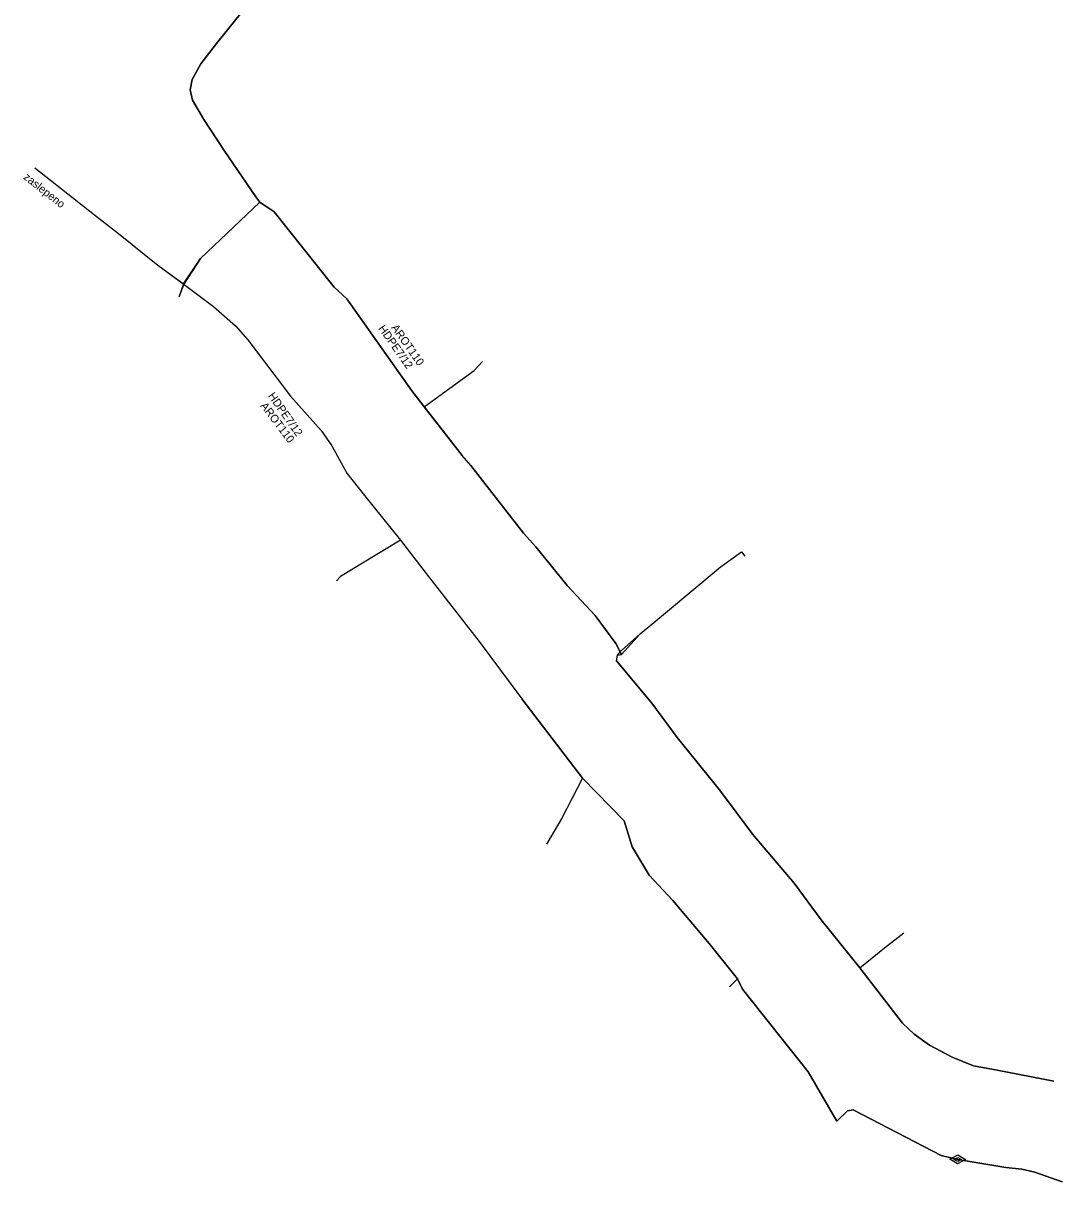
# Model space of a CAD drawing. Extents: x -651943 to -618711, y -1138561 to -1100552.
# Drawn here: x -644674.4 to -644577.5, y -1119678.9 to -1119570.3 of the extents above; entities that cross this region are included whole.
import ezdxf

# ---------------------------------------------------------------- set-up
doc = ezdxf.new("R2010")
doc.units = 0
for name, color, linetype in [('KT optika', 7, 'Continuous'), ('KT trasa', 7, 'Continuous'), ('KT zařízení', 7, 'Continuous')]:
    doc.layers.add(name, color=color, linetype=linetype)

# ---------------------------------------------------------------- blocks, each defined once
blk = doc.blocks.new('TVSPO_1')
at = {"layer": 'KT zařízení'}
for p, q in [((-0.074, 0.002), (0, 0.044)), ((-0.001, -0.041), (-0.074, 0.002)), ((-0.035, 0), (0, 0.02)), ((0.073, 0.001), (-0.001, -0.041)), ((0, 0.044), (0.073, 0.001)), ((0, 0.02), (0.035, 0)), ((0.035, 0), (0, -0.02)), ((0, -0.02), (-0.035, 0))]:
    blk.add_line(p, q, dxfattribs=at)

msp = doc.modelspace()

# ---------------------------------------------------------------- linework, layer by layer
at = {"layer": 'KT optika'}
for p, q in [((-644653.9, -1119569.26), (-644656.24, -1119572.17)), ((-644656.24, -1119572.17), (-644657.71, -1119574.08)), ((-644657.71, -1119574.08), (-644658.52, -1119575.54)), ((-644658.52, -1119575.54), (-644658.71, -1119576.5)), ((-644658.71, -1119576.5), (-644658.47, -1119577.49)), ((-644658.47, -1119577.49), (-644657.42, -1119579.3)), ((-644657.42, -1119579.3), (-644655.52, -1119582.19)), ((-644655.52, -1119582.19), (-644652.54, -1119586.52)), ((-644673.26, -1119583.83), (-644667.68, -1119588.22)), ((-644652.54, -1119586.52), (-644652.18, -1119587.02)), ((-644652.18, -1119587.02), (-644657.73, -1119592.33)), ((-644652.18, -1119587.02), (-644650.84, -1119587.93)), ((-644667.68, -1119588.22), (-644665.41, -1119589.98)), ((-644650.84, -1119587.93), (-644645.21, -1119595)), ((-644665.41, -1119589.98), (-644661.73, -1119592.93)), ((-644661.73, -1119592.93), (-644659.28, -1119594.75)), ((-644657.73, -1119592.33), (-644659.31, -1119594.72)), ((-644659.31, -1119594.72), (-644659.78, -1119595.93)), ((-644659.28, -1119594.75), (-644656.52, -1119596.82)), ((-644645.21, -1119595), (-644644.02, -1119596.08)), ((-644644.02, -1119596.08), (-644637.94, -1119604.71)), ((-644656.52, -1119596.82), (-644654.44, -1119598.61)), ((-644654.44, -1119598.61), (-644653.3, -1119599.95)), ((-644653.3, -1119599.95), (-644649.3, -1119605.22)), ((-644632.07, -1119602.81), (-644631.3, -1119601.96)), ((-644636.76, -1119606.23), (-644632.07, -1119602.81)), ((-644649.3, -1119605.22), (-644646.43, -1119608.42)), ((-644637.94, -1119604.71), (-644633.21, -1119610.79)), ((-644646.43, -1119608.42), (-644645.42, -1119609.87)), ((-644645.42, -1119609.87), (-644644.03, -1119612.44)), ((-644632.41, -1119611.71), (-644633.21, -1119610.79)), ((-644632.41, -1119611.71), (-644627.46, -1119618.05)), ((-644644.03, -1119612.44), (-644642.37, -1119614.52)), ((-644642.37, -1119614.52), (-644638.98, -1119618.71)), ((-644627.46, -1119618.05), (-644626.3, -1119619.35)), ((-644638.98, -1119618.71), (-644644.6, -1119622.11)), ((-644638.98, -1119618.71), (-644636.57, -1119621.83)), ((-644626.3, -1119619.35), (-644623.36, -1119622.96)), ((-644609.01, -1119621.23), (-644607.03, -1119619.82)), ((-644607.03, -1119619.82), (-644606.7, -1119620.2)), ((-644614.14, -1119625.52), (-644609.01, -1119621.23)), ((-644644.6, -1119622.11), (-644645, -1119622.53)), ((-644636.57, -1119621.83), (-644631.62, -1119628.21)), ((-644623.36, -1119622.96), (-644620.73, -1119625.76)), ((-644620.73, -1119625.76), (-644618.81, -1119628.4)), ((-644616.51, -1119627.48), (-644614.14, -1119625.52)), ((-644618.27, -1119629.06), (-644616.51, -1119627.48)), ((-644631.62, -1119628.21), (-644627.61, -1119633.57)), ((-644618.81, -1119628.4), (-644618.26, -1119629.42)), ((-644618.66, -1119629.48), (-644618.27, -1119629.06)), ((-644618.75, -1119630.03), (-644618.66, -1119629.48)), ((-644615.43, -1119634), (-644618.75, -1119630.03)), ((-644627.61, -1119633.57), (-644621.93, -1119641.01)), ((-644613.04, -1119637.2), (-644615.43, -1119634)), ((-644609.09, -1119642.12), (-644613.04, -1119637.2)), ((-644621.93, -1119641.01), (-644623.85, -1119644.77)), ((-644621.93, -1119641.01), (-644618.01, -1119645.01)), ((-644605.97, -1119646.31), (-644609.09, -1119642.12)), ((-644623.85, -1119644.77), (-644625.3, -1119647.21)), ((-644618.01, -1119645.01), (-644617.27, -1119647.45)), ((-644602.09, -1119650.86), (-644605.97, -1119646.31)), ((-644617.27, -1119647.45), (-644615.69, -1119650.12)), ((-644615.69, -1119650.12), (-644613.46, -1119652.49)), ((-644599.55, -1119654.29), (-644602.09, -1119650.86)), ((-644613.46, -1119652.49), (-644610.07, -1119656.52)), ((-644595.92, -1119658.79), (-644599.55, -1119654.29)), ((-644593.61, -1119656.91), (-644591.82, -1119655.51)), ((-644595.92, -1119658.79), (-644593.61, -1119656.91)), ((-644591.93, -1119663.97), (-644595.92, -1119658.79)), ((-644607.4, -1119659.81), (-644608.15, -1119660.58)), ((-644606.92, -1119660.79), (-644600.79, -1119668.55)), ((-644590.83, -1119665), (-644591.93, -1119663.97)), ((-644589.4, -1119666.03), (-644590.83, -1119665)), ((-644587.29, -1119667.17), (-644589.4, -1119666.03)), ((-644585.28, -1119667.99), (-644587.29, -1119667.17)), ((-644583.06, -1119668.37), (-644585.28, -1119667.99)), ((-644600.79, -1119668.55), (-644598.09, -1119673.16)), ((-644577.76, -1119669.42), (-644583.06, -1119668.37)), ((-644598.09, -1119673.16), (-644597.1, -1119672.21)), ((-644597.1, -1119672.21), (-644596.56, -1119672.1)), ((-644596.56, -1119672.1), (-644588.31, -1119676.38)), ((-644588.31, -1119676.38), (-644586.76, -1119676.76)), ((-644586.76, -1119676.76), (-644582.25, -1119677.5)), ((-644582.25, -1119677.5), (-644580.74, -1119677.65)), ((-644580.74, -1119677.65), (-644579.54, -1119677.94)), ((-644579.54, -1119677.94), (-644576.96, -1119678.85))]:
    msp.add_line(p, q, dxfattribs=at)
msp.add_lwpolyline([(-644610.07, -1119656.52), (-644607.4, -1119659.81), (-644606.92, -1119660.79)], dxfattribs=at)
at = {"layer": 'KT trasa'}
for p, q in [((-644653.9, -1119569.26), (-644656.24, -1119572.17)), ((-644656.24, -1119572.17), (-644657.71, -1119574.08)), ((-644657.71, -1119574.08), (-644658.52, -1119575.54)), ((-644658.52, -1119575.54), (-644658.71, -1119576.5)), ((-644658.71, -1119576.5), (-644658.47, -1119577.49)), ((-644658.47, -1119577.49), (-644657.42, -1119579.3)), ((-644657.42, -1119579.3), (-644655.52, -1119582.19)), ((-644655.52, -1119582.19), (-644652.54, -1119586.52)), ((-644673.26, -1119583.83), (-644667.68, -1119588.22)), ((-644652.54, -1119586.52), (-644652.18, -1119587.02)), ((-644652.18, -1119587.02), (-644657.73, -1119592.33)), ((-644652.18, -1119587.02), (-644650.84, -1119587.93)), ((-644667.68, -1119588.22), (-644665.41, -1119589.98)), ((-644650.84, -1119587.93), (-644645.21, -1119595)), ((-644665.41, -1119589.98), (-644661.73, -1119592.93)), ((-644661.73, -1119592.93), (-644659.28, -1119594.75)), ((-644657.73, -1119592.33), (-644659.31, -1119594.72)), ((-644659.31, -1119594.72), (-644659.78, -1119595.93)), ((-644659.28, -1119594.75), (-644656.52, -1119596.82)), ((-644645.21, -1119595), (-644644.02, -1119596.08)), ((-644644.02, -1119596.08), (-644637.94, -1119604.71)), ((-644656.52, -1119596.82), (-644654.44, -1119598.61)), ((-644654.44, -1119598.61), (-644653.3, -1119599.95)), ((-644653.3, -1119599.95), (-644649.3, -1119605.22)), ((-644632.07, -1119602.81), (-644631.3, -1119601.96)), ((-644636.76, -1119606.23), (-644632.07, -1119602.81)), ((-644649.3, -1119605.22), (-644646.43, -1119608.42)), ((-644637.94, -1119604.71), (-644633.21, -1119610.79)), ((-644646.43, -1119608.42), (-644645.42, -1119609.87)), ((-644645.42, -1119609.87), (-644644.03, -1119612.44)), ((-644632.41, -1119611.71), (-644633.21, -1119610.79)), ((-644632.41, -1119611.71), (-644627.46, -1119618.05)), ((-644644.03, -1119612.44), (-644642.37, -1119614.52)), ((-644642.37, -1119614.52), (-644638.98, -1119618.71)), ((-644627.46, -1119618.05), (-644626.3, -1119619.35)), ((-644638.98, -1119618.71), (-644644.6, -1119622.11)), ((-644638.98, -1119618.71), (-644636.57, -1119621.83)), ((-644626.3, -1119619.35), (-644623.36, -1119622.96)), ((-644609.01, -1119621.23), (-644607.03, -1119619.82)), ((-644607.03, -1119619.82), (-644606.7, -1119620.2)), ((-644614.14, -1119625.52), (-644609.01, -1119621.23)), ((-644644.6, -1119622.11), (-644645, -1119622.53)), ((-644636.57, -1119621.83), (-644631.62, -1119628.21)), ((-644623.36, -1119622.96), (-644620.73, -1119625.76)), ((-644620.73, -1119625.76), (-644618.81, -1119628.4)), ((-644616.51, -1119627.48), (-644614.14, -1119625.52)), ((-644618.27, -1119629.06), (-644616.51, -1119627.48)), ((-644631.62, -1119628.21), (-644627.61, -1119633.57)), ((-644618.81, -1119628.4), (-644618.26, -1119629.42)), ((-644618.66, -1119629.48), (-644618.27, -1119629.06)), ((-644618.75, -1119630.03), (-644618.66, -1119629.48)), ((-644615.43, -1119634), (-644618.75, -1119630.03)), ((-644627.61, -1119633.57), (-644621.93, -1119641.01)), ((-644613.04, -1119637.2), (-644615.43, -1119634)), ((-644609.09, -1119642.12), (-644613.04, -1119637.2)), ((-644621.93, -1119641.01), (-644623.85, -1119644.77)), ((-644621.93, -1119641.01), (-644618.01, -1119645.01)), ((-644605.97, -1119646.31), (-644609.09, -1119642.12)), ((-644623.85, -1119644.77), (-644625.3, -1119647.21)), ((-644618.01, -1119645.01), (-644617.27, -1119647.45)), ((-644602.09, -1119650.86), (-644605.97, -1119646.31)), ((-644617.27, -1119647.45), (-644615.69, -1119650.12)), ((-644615.69, -1119650.12), (-644613.46, -1119652.49)), ((-644599.55, -1119654.29), (-644602.09, -1119650.86)), ((-644613.46, -1119652.49), (-644610.07, -1119656.52)), ((-644595.92, -1119658.79), (-644599.55, -1119654.29)), ((-644593.61, -1119656.91), (-644591.82, -1119655.51)), ((-644595.92, -1119658.79), (-644593.61, -1119656.91)), ((-644591.93, -1119663.97), (-644595.92, -1119658.79)), ((-644607.4, -1119659.81), (-644608.15, -1119660.58)), ((-644606.92, -1119660.79), (-644600.79, -1119668.55)), ((-644590.83, -1119665), (-644591.93, -1119663.97)), ((-644589.4, -1119666.03), (-644590.83, -1119665)), ((-644587.29, -1119667.17), (-644589.4, -1119666.03)), ((-644585.28, -1119667.99), (-644587.29, -1119667.17)), ((-644583.06, -1119668.37), (-644585.28, -1119667.99)), ((-644600.79, -1119668.55), (-644598.09, -1119673.16)), ((-644577.76, -1119669.42), (-644583.06, -1119668.37)), ((-644598.09, -1119673.16), (-644597.1, -1119672.21)), ((-644597.1, -1119672.21), (-644596.56, -1119672.1)), ((-644596.56, -1119672.1), (-644588.31, -1119676.38)), ((-644588.31, -1119676.38), (-644586.76, -1119676.76)), ((-644586.76, -1119676.76), (-644582.25, -1119677.5)), ((-644582.25, -1119677.5), (-644580.74, -1119677.65)), ((-644580.74, -1119677.65), (-644579.54, -1119677.94)), ((-644579.54, -1119677.94), (-644576.96, -1119678.85))]:
    msp.add_line(p, q, dxfattribs=at)
msp.add_lwpolyline([(-644610.07, -1119656.52), (-644607.4, -1119659.81), (-644606.92, -1119660.79)], dxfattribs=at)
at = {"layer": 'KT zařízení'}
for p, q in [((-644656.24, -1119572.17), (-644653.9, -1119569.26)), ((-644657.71, -1119574.08), (-644656.24, -1119572.17)), ((-644658.52, -1119575.54), (-644657.71, -1119574.08)), ((-644658.71, -1119576.5), (-644658.52, -1119575.54)), ((-644658.47, -1119577.49), (-644658.71, -1119576.5)), ((-644657.42, -1119579.3), (-644658.47, -1119577.49)), ((-644655.52, -1119582.19), (-644657.42, -1119579.3)), ((-644652.54, -1119586.52), (-644655.52, -1119582.19)), ((-644673.27, -1119583.83), (-644667.68, -1119588.22)), ((-644652.18, -1119587.02), (-644652.54, -1119586.52)), ((-644652.18, -1119587.02), (-644657.73, -1119592.33)), ((-644650.84, -1119587.93), (-644652.18, -1119587.02)), ((-644667.68, -1119588.22), (-644665.41, -1119589.98)), ((-644645.21, -1119595), (-644650.84, -1119587.93)), ((-644665.41, -1119589.98), (-644661.73, -1119592.93)), ((-644661.73, -1119592.93), (-644659.34, -1119594.69)), ((-644659.34, -1119594.69), (-644657.73, -1119592.33)), ((-644659.34, -1119594.69), (-644659.78, -1119595.93)), ((-644659.34, -1119594.69), (-644659.28, -1119594.75)), ((-644659.28, -1119594.75), (-644656.52, -1119596.82)), ((-644644.02, -1119596.08), (-644645.21, -1119595)), ((-644637.94, -1119604.71), (-644644.02, -1119596.08)), ((-644656.52, -1119596.82), (-644654.44, -1119598.61)), ((-644654.44, -1119598.61), (-644653.3, -1119599.95)), ((-644653.3, -1119599.95), (-644649.3, -1119605.22)), ((-644632.07, -1119602.81), (-644631.3, -1119601.96)), ((-644636.76, -1119606.23), (-644632.07, -1119602.81)), ((-644649.3, -1119605.22), (-644646.43, -1119608.42)), ((-644636.76, -1119606.23), (-644637.94, -1119604.71)), ((-644633.21, -1119610.79), (-644636.76, -1119606.23)), ((-644646.43, -1119608.42), (-644645.42, -1119609.87)), ((-644645.42, -1119609.87), (-644644.03, -1119612.44)), ((-644632.41, -1119611.71), (-644633.21, -1119610.79)), ((-644627.46, -1119618.05), (-644632.41, -1119611.71)), ((-644644.03, -1119612.44), (-644642.37, -1119614.52)), ((-644642.37, -1119614.52), (-644638.98, -1119618.71)), ((-644626.3, -1119619.35), (-644627.46, -1119618.05)), ((-644638.98, -1119618.71), (-644644.6, -1119622.11)), ((-644638.98, -1119618.71), (-644636.57, -1119621.83)), ((-644623.36, -1119622.96), (-644626.3, -1119619.35)), ((-644609.01, -1119621.23), (-644607.03, -1119619.82)), ((-644607.03, -1119619.82), (-644606.7, -1119620.2)), ((-644614.14, -1119625.52), (-644609.01, -1119621.23)), ((-644644.6, -1119622.11), (-644645, -1119622.53)), ((-644636.57, -1119621.83), (-644631.62, -1119628.21)), ((-644620.73, -1119625.76), (-644623.36, -1119622.96)), ((-644618.81, -1119628.4), (-644620.73, -1119625.76)), ((-644616.51, -1119627.48), (-644614.14, -1119625.52)), ((-644618.26, -1119629.42), (-644616.51, -1119627.48)), ((-644631.62, -1119628.21), (-644627.61, -1119633.57)), ((-644618.26, -1119629.42), (-644618.81, -1119628.4)), ((-644618.75, -1119630.03), (-644618.66, -1119629.48)), ((-644618.75, -1119630.03), (-644615.43, -1119634)), ((-644618.66, -1119629.48), (-644618.26, -1119629.42)), ((-644621.93, -1119641.01), (-644627.61, -1119633.57)), ((-644615.43, -1119634), (-644613.04, -1119637.2)), ((-644613.04, -1119637.2), (-644609.09, -1119642.12)), ((-644621.93, -1119641.01), (-644623.85, -1119644.77)), ((-644618.01, -1119645.01), (-644621.93, -1119641.01)), ((-644609.09, -1119642.12), (-644605.97, -1119646.31)), ((-644623.85, -1119644.77), (-644625.3, -1119647.21)), ((-644617.27, -1119647.45), (-644618.01, -1119645.01)), ((-644605.97, -1119646.31), (-644602.09, -1119650.86)), ((-644615.69, -1119650.12), (-644617.27, -1119647.45)), ((-644613.46, -1119652.49), (-644615.69, -1119650.12)), ((-644602.09, -1119650.86), (-644599.55, -1119654.29)), ((-644610.07, -1119656.52), (-644613.46, -1119652.49)), ((-644599.55, -1119654.29), (-644595.92, -1119658.79)), ((-644593.61, -1119656.91), (-644591.82, -1119655.51)), ((-644607.4, -1119659.81), (-644610.07, -1119656.52)), ((-644595.92, -1119658.79), (-644593.61, -1119656.91)), ((-644595.92, -1119658.79), (-644591.93, -1119663.97)), ((-644607.4, -1119659.81), (-644608.15, -1119660.58)), ((-644606.92, -1119660.79), (-644607.4, -1119659.81)), ((-644600.79, -1119668.55), (-644606.92, -1119660.79)), ((-644591.93, -1119663.97), (-644590.83, -1119665)), ((-644590.83, -1119665), (-644589.4, -1119666.03)), ((-644589.4, -1119666.03), (-644587.29, -1119667.17)), ((-644587.29, -1119667.17), (-644585.28, -1119667.99)), ((-644585.28, -1119667.99), (-644583.06, -1119668.37)), ((-644598.09, -1119673.16), (-644600.79, -1119668.55)), ((-644583.06, -1119668.37), (-644577.76, -1119669.42)), ((-644597.1, -1119672.21), (-644598.09, -1119673.16)), ((-644596.56, -1119672.1), (-644597.1, -1119672.21)), ((-644588.31, -1119676.38), (-644596.56, -1119672.1)), ((-644586.76, -1119676.76), (-644588.31, -1119676.38)), ((-644582.25, -1119677.5), (-644586.76, -1119676.76)), ((-644580.74, -1119677.65), (-644582.25, -1119677.5)), ((-644579.54, -1119677.94), (-644580.74, -1119677.65)), ((-644576.96, -1119678.85), (-644579.54, -1119677.94))]:
    msp.add_line(p, q, dxfattribs=at)

# ---------------------------------------------------------------- block references
at = {"layer": 'KT zařízení', "xscale": 10, "yscale": 10}
msp.add_blockref('TVSPO_1', (-644586.76, -1119676.76), dxfattribs=at)

# ---------------------------------------------------------------- texts
at = {"layer": 'KT zařízení'}
for s, rotation, p in [('zaslepeno', 321.8065, (-644674.39, -1119584.81)), ('HDPE7/12', 305.1654, (-644641.1, -1119598.87)), ('AROT110', 305.1654, (-644639.89, -1119598.8)), ('HDPE7/12', 305.1654, (-644651.44, -1119605.19)), ('AROT110', 307.199, (-644652.16, -1119606.13))]:
    msp.add_text(s, height=0.75, rotation=rotation, dxfattribs=at).set_placement(p)

doc.saveas('drawing.dxf')
